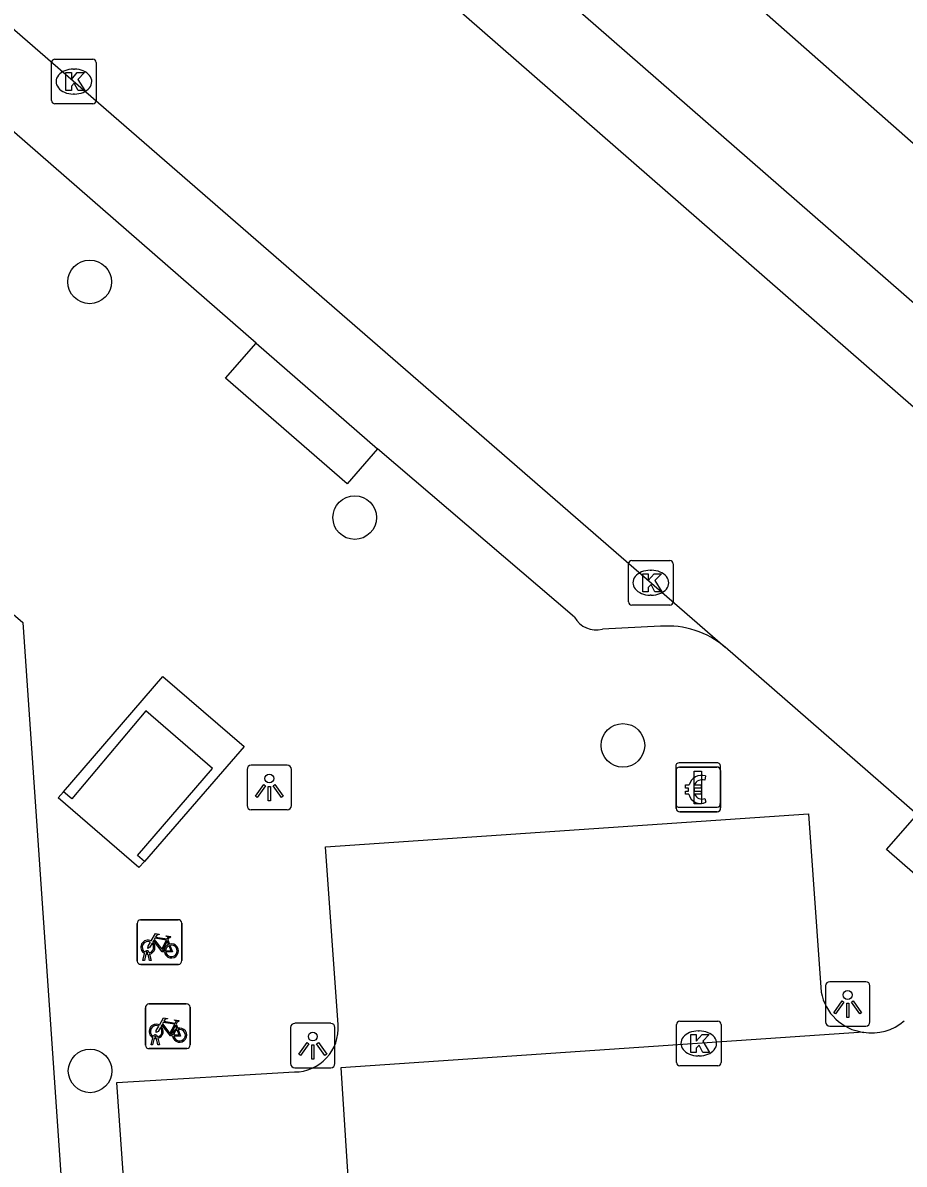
# Model space of a CAD drawing. Extents: x 158474 to 159560, y 388525 to 389605.
# Drawn here: x 158714.84 to 158734.61, y 388866.3 to 388891.9 of the extents above; entities that cross this region are included whole.
import ezdxf

# ---------------------------------------------------------------- set-up
doc = ezdxf.new("R2010")
doc.units = 0
for name, color, linetype in [('IMGEO_Betaalautomaat', 7, 'Continuous'), ('IMGEO_Boom', 7, 'Continuous'), ('IMGEO_Fietsenrek', 7, 'Continuous'), ('IMGEO_Kolk', 7, 'Continuous'), ('IMGEO_Laadpaal', 7, 'Continuous'), ('IMGEO_Lichtpunt', 7, 'Continuous'), ('IMGEO_Pand', 7, 'Continuous'), ('IMGEO_Rijbaan_lokaal_open', 7, 'Continuous'), ('IMGEO_Voetpad_open', 7, 'Continuous')]:
    doc.layers.add(name, color=color, linetype=linetype)

msp = doc.modelspace()

# ---------------------------------------------------------------- linework, layer by layer
at = {"layer": 'IMGEO_Betaalautomaat'}
for p, q in [((158729.568, 388875.203), (158730.409, 388875.203)), ((158730.409, 388875.203), (158729.568, 388875.203)), ((158729.493, 388874.279), (158729.493, 388875.12)), ((158729.493, 388875.12), (158729.493, 388874.279)), ((158730.155, 388875.008), (158730.138, 388874.908)), ((158730.492, 388875.129), (158730.492, 388874.288)), ((158730.492, 388874.288), (158730.492, 388875.129)), ((158729.776, 388874.667), (158729.776, 388874.735)), ((158729.897, 388874.735), (158729.897, 388874.667)), ((158730.142, 388874.502), (158730.164, 388874.415)), ((158730.418, 388874.204), (158729.577, 388874.204)), ((158729.577, 388874.204), (158730.418, 388874.204))]:
    msp.add_line(p, q, dxfattribs=at)
for points in [[(158729.776, 388874.735), (158729.707, 388874.735), (158729.707, 388874.804), (158729.786, 388874.804)], [(158729.908, 388874.804), (158730.055, 388874.804), (158730.055, 388874.735), (158729.897, 388874.735)], [(158729.781, 388874.598), (158729.707, 388874.598), (158729.707, 388874.667), (158729.776, 388874.667)], [(158729.897, 388874.667), (158730.055, 388874.667), (158730.055, 388874.598), (158729.911, 388874.598)]]:
    msp.add_lwpolyline(points, dxfattribs=at)
for centre, radius, start, end in [((158729.571, 388875.126), 0.0779, 92.4484, 184.2845), ((158729.571, 388875.126), 0.0779, 92.4484, 184.2845), ((158730.415, 388875.126), 0.0779, 2.4484, 94.2845), ((158730.415, 388875.126), 0.0779, 2.4484, 94.2845), ((158730.069, 388874.728), 0.293, 73.014, 165.0139), ((158730.075, 388874.741), 0.179, 69.3236, 159.5683), ((158730.042, 388874.653), 0.267, 191.8096, 297.0389), ((158730.075, 388874.668), 0.179, 202.7625, 291.8693), ((158729.571, 388874.282), 0.0779, 182.4484, 274.2845), ((158729.571, 388874.282), 0.0779, 182.4484, 274.2845), ((158730.415, 388874.282), 0.0779, 272.4484, 4.2845), ((158730.415, 388874.282), 0.0779, 272.4484, 4.2845)]:
    msp.add_arc(centre, radius, start, end, dxfattribs=at)
at = {"layer": 'IMGEO_Boom'}
for centre in [(158716.342, 388886.089), (158722.287, 388880.802), (158728.301, 388875.692), (158716.352, 388868.39)]:
    msp.add_circle(centre, 0.489, dxfattribs=at)
at = {"layer": 'IMGEO_Fietsenrek'}
for p, q in [((158717.408, 388870.855), (158717.408, 388871.696)), ((158717.408, 388871.696), (158717.408, 388870.855)), ((158717.483, 388871.78), (158718.324, 388871.78)), ((158718.324, 388871.78), (158717.483, 388871.78)), ((158718.408, 388871.705), (158718.408, 388870.864)), ((158718.408, 388870.864), (158718.408, 388871.705)), ((158718.095, 388871.329), (158718.131, 388871.234)), ((158717.535, 388870.864), (158717.574, 388871.024)), ((158717.569, 388870.864), (158717.535, 388870.864)), ((158717.604, 388871.012), (158717.569, 388870.864)), ((158717.646, 388871.036), (158717.645, 388871.04)), ((158717.687, 388870.864), (158717.653, 388871.006)), ((158717.677, 388871.047), (158717.678, 388871.04)), ((158717.685, 388871.01), (158717.72, 388870.864)), ((158717.72, 388870.864), (158717.687, 388870.864)), ((158718.333, 388870.78), (158717.492, 388870.78)), ((158717.492, 388870.78), (158718.333, 388870.78)), ((158717.668, 388869.891), (158718.509, 388869.891)), ((158718.509, 388869.891), (158717.668, 388869.891)), ((158717.593, 388868.966), (158717.593, 388869.807)), ((158717.593, 388869.807), (158717.593, 388868.966)), ((158718.593, 388869.816), (158718.593, 388868.975)), ((158718.593, 388868.975), (158718.593, 388869.816)), ((158718.28, 388869.44), (158718.316, 388869.345)), ((158717.72, 388868.975), (158717.759, 388869.135)), ((158717.789, 388869.123), (158717.754, 388868.975)), ((158717.831, 388869.147), (158717.83, 388869.151)), ((158717.872, 388868.975), (158717.838, 388869.117)), ((158717.862, 388869.158), (158717.863, 388869.151)), ((158717.87, 388869.121), (158717.905, 388868.975)), ((158718.518, 388868.891), (158717.677, 388868.891)), ((158717.677, 388868.891), (158718.518, 388868.891)), ((158717.754, 388868.975), (158717.72, 388868.975)), ((158717.905, 388868.975), (158717.872, 388868.975))]:
    msp.add_line(p, q, dxfattribs=at)
for points in [[(158717.721, 388871.306), (158717.816, 388871.47), (158717.902, 388871.456), (158717.904, 388871.447), (158717.848, 388871.436), (158717.821, 388871.391), (158718.077, 388871.35)], [(158718.064, 388871.325), (158717.807, 388871.366), (158717.79, 388871.337), (158717.957, 388871.117), (158718.064, 388871.325)], [(158718.077, 388871.35), (158718.102, 388871.399), (158718.096, 388871.403), (158718.073, 388871.407), (158718.061, 388871.414), (158718.06, 388871.417), (158718.062, 388871.422), (158718.157, 388871.407), (158718.159, 388871.397), (158718.149, 388871.384), (158718.137, 388871.378), (158718.123, 388871.384), (158718.095, 388871.329)], [(158717.742, 388871.254), (158717.69, 388871.164), (158717.65, 388871.139), (158717.651, 388871.186), (158717.706, 388871.28)], [(158718.017, 388871.062), (158717.967, 388871.062), (158717.776, 388871.313), (158717.757, 388871.281)], [(158718.112, 388871.227), (158718.082, 388871.304), (158717.973, 388871.086), (158718.016, 388871.086)], [(158718.046, 388871.086), (158718.166, 388871.085), (158718.122, 388871.199)], [(158718.142, 388871.206), (158718.197, 388871.061), (158718.047, 388871.061)], [(158717.906, 388869.417), (158718.001, 388869.581), (158718.087, 388869.567), (158718.089, 388869.558), (158718.033, 388869.547), (158718.006, 388869.502), (158718.262, 388869.461)], [(158717.927, 388869.365), (158717.875, 388869.275), (158717.835, 388869.25), (158717.836, 388869.297), (158717.891, 388869.391)], [(158718.202, 388869.173), (158718.152, 388869.173), (158717.961, 388869.424), (158717.942, 388869.392)], [(158718.249, 388869.436), (158717.992, 388869.477), (158717.975, 388869.448), (158718.142, 388869.228), (158718.249, 388869.436)], [(158718.297, 388869.338), (158718.267, 388869.415), (158718.158, 388869.197), (158718.201, 388869.197)], [(158718.231, 388869.197), (158718.351, 388869.196), (158718.307, 388869.31)], [(158718.327, 388869.317), (158718.382, 388869.172), (158718.232, 388869.172)], [(158718.262, 388869.461), (158718.287, 388869.51), (158718.281, 388869.514), (158718.258, 388869.518), (158718.246, 388869.525), (158718.245, 388869.528), (158718.247, 388869.533), (158718.342, 388869.518), (158718.344, 388869.508), (158718.334, 388869.495), (158718.322, 388869.489), (158718.308, 388869.495), (158718.28, 388869.44)]]:
    msp.add_lwpolyline(points, dxfattribs=at)
for centre, radius, start, end in [((158717.486, 388871.702), 0.0779, 92.4484, 184.2845), ((158717.486, 388871.702), 0.0779, 92.4484, 184.2845), ((158718.33, 388871.702), 0.0779, 2.4484, 94.2845), ((158718.33, 388871.702), 0.0779, 2.4484, 94.2845), ((158717.648, 388871.165), 0.159, 62.6766, 242.1369), ((158717.648, 388871.165), 0.129, 63.3192, 238.903), ((158717.648, 388871.165), 0.129, 283.6043, 43.4302), ((158717.648, 388871.165), 0.159, 283.5766, 46.6042), ((158718.175, 388871.081), 0.159, 113.3408, 178.3217), ((158718.175, 388871.081), 0.159, 187.0065, 105.7708), ((158718.175, 388871.081), 0.129, 113.923, 177.9556), ((158718.175, 388871.081), 0.129, 188.6715, 104.5883), ((158717.486, 388870.858), 0.0779, 182.4484, 274.2845), ((158717.486, 388870.858), 0.0779, 182.4484, 274.2845), ((158717.628, 388871.036), 0.0499, 12.8025, 158.6934), ((158717.648, 388871.165), 0.159, 253.9967, 271.7867), ((158717.628, 388871.036), 0.0174, 12.8025, 163.4502), ((158717.648, 388871.165), 0.129, 253.415, 269.0204), ((158718.33, 388870.858), 0.0779, 272.4484, 4.2845), ((158718.33, 388870.858), 0.0779, 272.4484, 4.2845), ((158717.671, 388869.813), 0.0779, 92.4484, 184.2845), ((158717.671, 388869.813), 0.0779, 92.4484, 184.2845), ((158718.515, 388869.813), 0.0779, 2.4484, 94.2845), ((158718.515, 388869.813), 0.0779, 2.4484, 94.2845), ((158717.833, 388869.276), 0.159, 62.6766, 242.1369), ((158717.833, 388869.276), 0.129, 63.3192, 238.903), ((158717.833, 388869.276), 0.129, 283.6043, 43.4302), ((158717.833, 388869.276), 0.159, 283.5766, 46.6042), ((158718.36, 388869.192), 0.159, 113.3408, 178.3217), ((158718.36, 388869.192), 0.159, 187.0065, 105.7708), ((158718.36, 388869.192), 0.129, 113.923, 177.9556), ((158718.36, 388869.192), 0.129, 188.6715, 104.5883), ((158717.813, 388869.147), 0.0499, 12.8025, 158.6934), ((158717.833, 388869.276), 0.159, 253.9967, 271.7867), ((158717.813, 388869.147), 0.0174, 12.8025, 163.4502), ((158717.833, 388869.276), 0.129, 253.415, 269.0204), ((158717.671, 388868.969), 0.0779, 182.4484, 274.2845), ((158717.671, 388868.969), 0.0779, 182.4484, 274.2845), ((158718.515, 388868.969), 0.0779, 272.4484, 4.2845), ((158718.515, 388868.969), 0.0779, 272.4484, 4.2845)]:
    msp.add_arc(centre, radius, start, end, dxfattribs=at)
at = {"layer": 'IMGEO_Kolk'}
for p, q in [((158715.563, 388891.083), (158716.415, 388891.083)), ((158715.488, 388890.157), (158715.488, 388891.009)), ((158715.976, 388890.863), (158716.001, 388890.863)), ((158716.489, 388891.009), (158716.489, 388890.157)), ((158715.999, 388890.303), (158715.974, 388890.303)), ((158716.415, 388890.083), (158715.563, 388890.083)), ((158728.502, 388879.84), (158729.354, 388879.84)), ((158728.427, 388878.914), (158728.427, 388879.766)), ((158728.915, 388879.62), (158728.94, 388879.62)), ((158729.428, 388879.766), (158729.428, 388878.914)), ((158728.938, 388879.06), (158728.913, 388879.06)), ((158729.354, 388878.84), (158728.502, 388878.84)), ((158729.502, 388868.58), (158729.502, 388869.432)), ((158729.577, 388869.506), (158730.429, 388869.506)), ((158730.503, 388869.432), (158730.503, 388868.58)), ((158729.99, 388869.286), (158730.015, 388869.286)), ((158730.013, 388868.726), (158729.988, 388868.726)), ((158730.429, 388868.506), (158729.577, 388868.506))]:
    msp.add_line(p, q, dxfattribs=at)
for points in [[(158715.563, 388891.083), (158716.415, 388891.083)], [(158715.488, 388890.157), (158715.488, 388891.009)], [(158716.489, 388891.009), (158716.489, 388890.157)], [(158715.809, 388890.783), (158715.932, 388890.783), (158715.932, 388890.632), (158716.062, 388890.783), (158716.226, 388890.783), (158716.08, 388890.632), (158716.233, 388890.383), (158716.081, 388890.383), (158715.996, 388890.547), (158715.932, 388890.48), (158715.932, 388890.383), (158715.809, 388890.383), (158715.809, 388890.783)], [(158716.415, 388890.083), (158715.563, 388890.083)], [(158728.502, 388879.84), (158729.354, 388879.84)], [(158728.427, 388878.914), (158728.427, 388879.766)], [(158729.428, 388879.766), (158729.428, 388878.914)], [(158728.748, 388879.54), (158728.871, 388879.54), (158728.871, 388879.389), (158729.001, 388879.54), (158729.165, 388879.54), (158729.019, 388879.389), (158729.172, 388879.14), (158729.02, 388879.14), (158728.935, 388879.304), (158728.871, 388879.237), (158728.871, 388879.14), (158728.748, 388879.14), (158728.748, 388879.54)], [(158729.354, 388878.84), (158728.502, 388878.84)], [(158729.502, 388868.58), (158729.502, 388869.432)], [(158729.577, 388869.506), (158730.429, 388869.506)], [(158730.503, 388869.432), (158730.503, 388868.58)], [(158729.823, 388869.206), (158729.946, 388869.206), (158729.946, 388869.055), (158730.076, 388869.206), (158730.24, 388869.206), (158730.094, 388869.055), (158730.247, 388868.806), (158730.095, 388868.806), (158730.01, 388868.97), (158729.946, 388868.903), (158729.946, 388868.806), (158729.823, 388868.806), (158729.823, 388869.206)], [(158730.429, 388868.506), (158729.577, 388868.506)]]:
    msp.add_lwpolyline(points, dxfattribs=at)
for centre, start, end in [((158715.565, 388891.007), 91.552, 178.448), ((158715.565, 388891.007), 91.552, 178.448), ((158716.413, 388891.007), 1.552, 88.448), ((158716.413, 388891.007), 1.552, 88.448), ((158715.565, 388890.159), 181.552, 268.448), ((158715.565, 388890.159), 181.552, 268.448), ((158716.413, 388890.159), 271.552, 358.448), ((158716.413, 388890.159), 271.552, 358.448), ((158728.504, 388879.764), 91.552, 178.448), ((158728.504, 388879.764), 91.552, 178.448), ((158729.352, 388879.764), 1.552, 88.448), ((158729.352, 388879.764), 1.552, 88.448), ((158728.504, 388878.916), 181.552, 268.448), ((158728.504, 388878.916), 181.552, 268.448), ((158729.352, 388878.916), 271.552, 358.448), ((158729.352, 388878.916), 271.552, 358.448), ((158729.579, 388869.43), 91.552, 178.448), ((158729.579, 388869.43), 91.552, 178.448), ((158730.427, 388869.43), 1.552, 88.448), ((158730.427, 388869.43), 1.552, 88.448), ((158729.579, 388868.582), 181.552, 268.448), ((158729.579, 388868.582), 181.552, 268.448), ((158730.427, 388868.582), 271.552, 358.448), ((158730.427, 388868.582), 271.552, 358.448)]:
    msp.add_arc(centre, 0.0765, start, end, dxfattribs=at)
for centre, major_axis, ratio, start_param, end_param in [((158715.975, 388890.583), (-0.387, 0.002), 0.722429, 4.712389, 7.853982), ((158716, 388890.583), (-0.39, 0.002), 0.717154, 1.570796, 4.712389), ((158728.914, 388879.34), (-0.387, 0.002), 0.722429, 4.712389, 7.853982), ((158728.939, 388879.34), (-0.39, 0.002), 0.717154, 1.570796, 4.712389), ((158729.989, 388869.006), (-0.387, 0.002), 0.722429, 4.712389, 7.853982), ((158730.014, 388869.006), (-0.39, 0.002), 0.717154, 1.570796, 4.712389)]:
    msp.add_ellipse(centre, major_axis=major_axis, ratio=ratio, start_param=start_param, end_param=end_param, dxfattribs=at)
at = {"layer": 'IMGEO_Laadpaal'}
for p, q in [((158729.487, 388875.22), (158729.487, 388874.379)), ((158729.487, 388875.22), (158729.487, 388874.379)), ((158730.403, 388875.304), (158729.562, 388875.304)), ((158730.403, 388875.304), (158729.562, 388875.304)), ((158730.487, 388874.388), (158730.487, 388875.229)), ((158730.487, 388874.388), (158730.487, 388875.229)), ((158729.571, 388874.304), (158730.412, 388874.304)), ((158729.571, 388874.304), (158730.412, 388874.304))]:
    msp.add_line(p, q, dxfattribs=at)
msp.add_lwpolyline([(158729.902, 388875.117), (158730.062, 388875.117), (158730.062, 388874.384), (158729.902, 388874.384), (158729.902, 388875.117)], dxfattribs=at)
for centre, start, end in [((158729.565, 388875.226), 92.4484, 184.2845), ((158729.565, 388875.226), 92.4484, 184.2845), ((158730.409, 388875.226), 2.4484, 94.2845), ((158730.409, 388875.226), 2.4484, 94.2845), ((158729.565, 388874.382), 182.4484, 274.2845), ((158729.565, 388874.382), 182.4484, 274.2845), ((158730.409, 388874.382), 272.4484, 4.2845), ((158730.409, 388874.382), 272.4484, 4.2845)]:
    msp.add_arc(centre, 0.0779, start, end, dxfattribs=at)
at = {"layer": 'IMGEO_Lichtpunt'}
for p, q in [((158720.774, 388875.246), (158719.966, 388875.246)), ((158720.774, 388875.246), (158719.966, 388875.246)), ((158719.872, 388875.151), (158719.872, 388874.344)), ((158719.872, 388875.151), (158719.872, 388874.344)), ((158720.868, 388874.344), (158720.868, 388875.151)), ((158720.868, 388874.344), (158720.868, 388875.151)), ((158719.966, 388874.25), (158720.774, 388874.25)), ((158719.966, 388874.25), (158720.774, 388874.25)), ((158733.747, 388870.39), (158732.939, 388870.39)), ((158733.747, 388870.39), (158732.939, 388870.39)), ((158732.845, 388870.295), (158732.845, 388869.488)), ((158732.845, 388870.295), (158732.845, 388869.488)), ((158733.841, 388869.488), (158733.841, 388870.295)), ((158733.841, 388869.488), (158733.841, 388870.295)), ((158720.847, 388869.362), (158720.847, 388868.555)), ((158720.847, 388869.362), (158720.847, 388868.555)), ((158721.749, 388869.457), (158720.941, 388869.457)), ((158721.749, 388869.457), (158720.941, 388869.457)), ((158721.843, 388868.555), (158721.843, 388869.362)), ((158721.843, 388868.555), (158721.843, 388869.362)), ((158732.939, 388869.394), (158733.747, 388869.394)), ((158732.939, 388869.394), (158733.747, 388869.394)), ((158720.941, 388868.461), (158721.749, 388868.461)), ((158720.941, 388868.461), (158721.749, 388868.461))]:
    msp.add_line(p, q, dxfattribs=at)
for points in [[(158720.246, 388874.815), (158720.285, 388874.787), (158720.097, 388874.525), (158720.059, 388874.552), (158720.246, 388874.815)], [(158720.348, 388874.767), (158720.395, 388874.767), (158720.395, 388874.445), (158720.348, 388874.445), (158720.348, 388874.767)], [(158720.458, 388874.787), (158720.496, 388874.814), (158720.683, 388874.552), (158720.644, 388874.524), (158720.458, 388874.787)], [(158733.219, 388869.959), (158733.258, 388869.931), (158733.07, 388869.669), (158733.032, 388869.696), (158733.219, 388869.959)], [(158733.321, 388869.911), (158733.368, 388869.911), (158733.368, 388869.589), (158733.321, 388869.589), (158733.321, 388869.911)], [(158733.431, 388869.931), (158733.469, 388869.958), (158733.656, 388869.696), (158733.617, 388869.668), (158733.431, 388869.931)], [(158721.221, 388869.026), (158721.26, 388868.998), (158721.072, 388868.736), (158721.034, 388868.763), (158721.221, 388869.026)], [(158721.323, 388868.978), (158721.37, 388868.978), (158721.37, 388868.656), (158721.323, 388868.656), (158721.323, 388868.978)], [(158721.433, 388868.998), (158721.471, 388869.025), (158721.658, 388868.763), (158721.619, 388868.735), (158721.433, 388868.998)]]:
    msp.add_lwpolyline(points, dxfattribs=at)
for centre in [(158720.371, 388874.949), (158733.344, 388870.093), (158721.346, 388869.16)]:
    msp.add_circle(centre, 0.0994, dxfattribs=at)
for centre, start, end in [((158719.966, 388875.151), 90, 180), ((158719.966, 388875.151), 90, 180), ((158720.774, 388875.151), 0, 90), ((158720.774, 388875.151), 0, 90), ((158719.966, 388874.344), 180, 270), ((158719.966, 388874.344), 180, 270), ((158720.774, 388874.344), 270, 0), ((158720.774, 388874.344), 270, 360), ((158732.939, 388870.295), 90, 180), ((158732.939, 388870.295), 90, 180), ((158733.747, 388870.295), 0, 90), ((158733.747, 388870.295), 0, 90), ((158720.941, 388869.362), 90, 180), ((158720.941, 388869.362), 90, 180), ((158721.749, 388869.362), 0, 90), ((158721.749, 388869.362), 0, 90), ((158732.939, 388869.488), 180, 270), ((158732.939, 388869.488), 180, 270), ((158733.747, 388869.488), 270, 0), ((158733.747, 388869.488), 270, 360), ((158720.941, 388868.555), 180, 270), ((158720.941, 388868.555), 180, 270), ((158721.749, 388868.555), 270, 0), ((158721.749, 388868.555), 270, 360)]:
    msp.add_arc(centre, 0.0946, start, end, dxfattribs=at)
at = {"layer": 'IMGEO_Pand'}
for points in [[(158717.568, 388873.085), (158717.411, 388873.224), (158719.094, 388875.173), (158717.599, 388876.465), (158715.945, 388874.491), (158715.754, 388874.653)], [(158717.568, 388873.085), (158717.446, 388872.951), (158715.634, 388874.512), (158715.754, 388874.653)]]:
    msp.add_lwpolyline(points, dxfattribs=at)
at = {"layer": 'IMGEO_Rijbaan_lokaal_open'}
for points in [[(158753.875, 388866.649), (158716.586, 388899.195)], [(158712.154, 388893.916), (158730.597, 388877.892)], [(158734.9, 388874.138), (158730.597, 388877.892)], [(158733.697, 388869.255), (158721.973, 388868.458), (158722.936, 388853.42)]]:
    msp.add_lwpolyline(points, dxfattribs=at)
msp.add_arc((158733.88, 388870.345), 1.105, 260.4556, 311.3357, dxfattribs=at)
at = {"layer": 'IMGEO_Voetpad_open'}
for points in [[(158721.088, 388901.308), (158758.299, 388868.499)], [(158720.498, 388898.128), (158752.867, 388869.878)], [(158720.073, 388884.712), (158713.191, 388890.712)], [(158722.797, 388882.344), (158722.115, 388881.559), (158719.391, 388883.927), (158720.073, 388884.712)], [(158720.073, 388884.712), (158722.797, 388882.344)], [(158710.585, 388882.112), (158714.843, 388878.448), (158717.279, 388843.045), (158744.162, 388844.524), (158755.525, 388834.58)], [(158727.214, 388878.567), (158722.797, 388882.344)], [(158729.148, 388878.363), (158727.843, 388878.297)], [(158715.754, 388874.653), (158717.985, 388877.239), (158719.808, 388875.665), (158717.568, 388873.085)], [(158721.912, 388869.42), (158721.633, 388873.416), (158732.462, 388874.153), (158732.749, 388870.159)], [(158742.889, 388867.168), (158742.205, 388866.384), (158734.216, 388873.354), (158734.9, 388874.138)], [(158722.936, 388853.42), (158722.492, 388853.522), (158717.99, 388853.316), (158716.953, 388868.128), (158720.937, 388868.366)]]:
    msp.add_lwpolyline(points, dxfattribs=at)
for centre, radius, start, end in [((158727.706, 388878.846), 0.565, 209.5165, 284.0204), ((158729.305, 388876.382), 1.988, 49.4551, 94.5312), ((158733.845, 388870.359), 1.114, 190.3475, 262.3745), ((158720.937, 388869.344), 0.978, 270.0027, 4.4567)]:
    msp.add_arc(centre, radius, start, end, dxfattribs=at)

doc.saveas('drawing.dxf')
